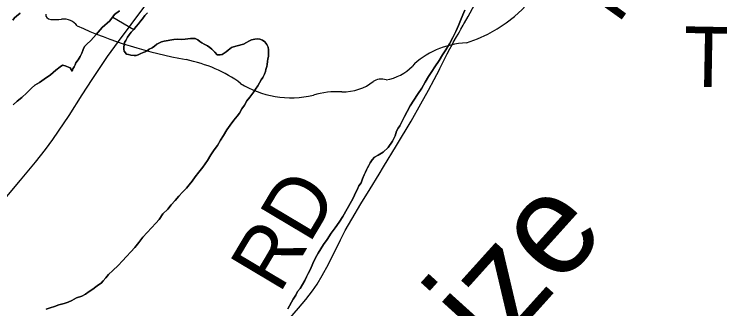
# Model space of a CAD drawing. Extents: x 2.4 to 73.1, y 4.5 to 25.6.
# Drawn here: x 34.1956 to 34.529, y 20.4152 to 20.5543 of the extents above; entities that cross this region are included whole.
import ezdxf

# ---------------------------------------------------------------- set-up
doc = ezdxf.new("R2010")
doc.units = 0
for name, color, linetype in [('GM_X_County_Road', 7, 'Continuous'), ('GM_X_County_Road_Text', 7, 'Continuous'), ('GM_X_Major_River', 7, 'Continuous'), ('GM_X_Major_River_Text', 7, 'Continuous'), ('GM_X_Minor_Lake', 7, 'Continuous'), ('GM_X_Minor_River', 7, 'Continuous'), ('GM_X_State_Route', 7, 'Continuous'), ('GM_X_State_Shield', 7, 'Continuous'), ('GM_X_Township_Road_Text', 7, 'Continuous')]:
    doc.layers.add(name, color=color, linetype=linetype)

msp = doc.modelspace()

# ---------------------------------------------------------------- linework, layer by layer
at = {"layer": 'GM_X_County_Road'}
msp.add_lwpolyline([(34.32379, 20.40855), (34.32995, 20.41554), (34.33336, 20.41959), (34.3366, 20.42378), (34.33869, 20.42689), (34.34109, 20.43091), (34.34405, 20.4364), (34.34974, 20.44781), (34.35202, 20.45221), (34.35506, 20.45761), (34.35941, 20.46478), (34.36378, 20.47193), (34.368, 20.47881), (34.37011, 20.48226), (34.37628, 20.49233), (34.3831, 20.50382), (34.38772, 20.51192), (34.39133, 20.51845), (34.39394, 20.5234), (34.39525, 20.52588), (34.39615, 20.52751), (34.39668, 20.52863), (34.39775, 20.53086), (34.40007, 20.53556), (34.40137, 20.53801), (34.40198, 20.53908), (34.40243, 20.53989), (34.40304, 20.54095), (34.40458, 20.54357), (34.40537, 20.54485), (34.40592, 20.54597), (34.40666, 20.5473), (34.40774, 20.54917), (34.40802, 20.54973), (34.40833, 20.55027), (34.40999, 20.55324), (34.41301, 20.55866)], dxfattribs=at)
at = {"layer": 'GM_X_Major_River'}
for points in [[(34.25864, 20.55491), (34.25727, 20.55362), (34.25627, 20.55213), (34.25528, 20.55102), (34.25429, 20.54972), (34.2533, 20.54843), (34.25211, 20.54713), (34.25093, 20.54584), (34.24994, 20.54454), (34.24914, 20.54343), (34.24833, 20.54193), (34.24773, 20.541), (34.24746, 20.53873), (34.24743, 20.53778), (34.24759, 20.53682), (34.24869, 20.53545), (34.24964, 20.53523), (34.25077, 20.535), (34.25229, 20.53476), (34.25324, 20.53473), (34.2542, 20.53508), (34.25517, 20.53562), (34.25652, 20.53614), (34.25749, 20.53649), (34.25845, 20.53703), (34.25943, 20.53776), (34.26079, 20.53847), (34.26195, 20.5392), (34.26293, 20.54012), (34.2639, 20.54065), (34.26525, 20.54118), (34.26641, 20.54152), (34.271, 20.54232), (34.27291, 20.54245), (34.27481, 20.54238), (34.27634, 20.54252), (34.27768, 20.54267), (34.27882, 20.54282), (34.27997, 20.54278), (34.28111, 20.54275), (34.28242, 20.54213), (34.28335, 20.54134), (34.28428, 20.54074), (34.2854, 20.54013), (34.2869, 20.53932), (34.28802, 20.53852), (34.28894, 20.53773), (34.29042, 20.53635), (34.29153, 20.53517), (34.29286, 20.53513), (34.29382, 20.53529), (34.29479, 20.53582), (34.29576, 20.53655), (34.29674, 20.53728), (34.2983, 20.53856), (34.29927, 20.53891), (34.301, 20.53942), (34.30387, 20.54009), (34.30542, 20.54099), (34.30639, 20.54152), (34.30775, 20.54224), (34.30928, 20.54257), (34.31062, 20.54272), (34.31157, 20.54249), (34.31289, 20.54207), (34.314, 20.54127), (34.31491, 20.53991), (34.31564, 20.53874), (34.31578, 20.53741), (34.31572, 20.53551), (34.31569, 20.53437), (34.31546, 20.53323), (34.31523, 20.53191), (34.31519, 20.53058), (34.31496, 20.52964), (34.31454, 20.52813), (34.31432, 20.52718), (34.3139, 20.52606), (34.31308, 20.52437), (34.31229, 20.52326), (34.31148, 20.52195), (34.31067, 20.52046), (34.30967, 20.51897), (34.30887, 20.51766), (34.30788, 20.51637), (34.30688, 20.51507), (34.3055, 20.5134), (34.30448, 20.51134), (34.30309, 20.50968), (34.30207, 20.50762), (34.30088, 20.50614), (34.2993, 20.50429), (34.2977, 20.50187), (34.29611, 20.49964), (34.2945, 20.49703), (34.2931, 20.49479), (34.29168, 20.49236), (34.2901, 20.49032)], [(34.2901, 20.49032), (34.29168, 20.49236), (34.2931, 20.49479), (34.2945, 20.49703), (34.29611, 20.49964), (34.2977, 20.50187), (34.2993, 20.50429), (34.30088, 20.50614), (34.30207, 20.50762), (34.30309, 20.50968), (34.30448, 20.51134), (34.3055, 20.5134), (34.30688, 20.51507), (34.30788, 20.51637), (34.30887, 20.51766), (34.30967, 20.51897), (34.31067, 20.52046), (34.31148, 20.52195), (34.31229, 20.52326), (34.31308, 20.52437), (34.3139, 20.52606), (34.31432, 20.52718), (34.31454, 20.52813), (34.31496, 20.52964), (34.31519, 20.53058), (34.31523, 20.53191), (34.31546, 20.53323), (34.31569, 20.53437), (34.31572, 20.53551), (34.31578, 20.53741), (34.31564, 20.53874), (34.31491, 20.53991), (34.314, 20.54127), (34.31289, 20.54207), (34.31157, 20.54249), (34.31062, 20.54272), (34.30928, 20.54257), (34.30775, 20.54224), (34.30639, 20.54152), (34.30542, 20.54099), (34.30387, 20.54009), (34.301, 20.53942), (34.29927, 20.53891), (34.2983, 20.53856), (34.29674, 20.53728), (34.29576, 20.53655), (34.29479, 20.53582), (34.29382, 20.53529), (34.29286, 20.53513), (34.29153, 20.53517), (34.29042, 20.53635), (34.28894, 20.53773), (34.28802, 20.53852), (34.2869, 20.53932), (34.2854, 20.54013), (34.28428, 20.54074), (34.28335, 20.54134), (34.28242, 20.54213), (34.28111, 20.54275), (34.27997, 20.54278), (34.27882, 20.54282), (34.27768, 20.54267), (34.27634, 20.54252), (34.27481, 20.54238), (34.27291, 20.54245), (34.271, 20.54232), (34.26641, 20.54152), (34.26525, 20.54118), (34.2639, 20.54065), (34.26293, 20.54012), (34.26195, 20.5392), (34.26079, 20.53847), (34.25943, 20.53776), (34.25845, 20.53703), (34.25749, 20.53649), (34.25652, 20.53614), (34.25517, 20.53562), (34.2542, 20.53508), (34.25324, 20.53473), (34.25229, 20.53476), (34.25077, 20.535), (34.24964, 20.53523), (34.24869, 20.53545), (34.24759, 20.53682), (34.24743, 20.53778), (34.24746, 20.53873), (34.24773, 20.541), (34.24833, 20.54193), (34.24914, 20.54343), (34.24994, 20.54454), (34.25093, 20.54584), (34.25211, 20.54713), (34.2533, 20.54843), (34.25429, 20.54972), (34.25528, 20.55102), (34.25627, 20.55213), (34.25727, 20.55362), (34.25864, 20.55491)], [(34.3404, 20.44357), (34.3418, 20.44562), (34.3434, 20.44804), (34.3454, 20.45102), (34.34719, 20.45343), (34.34918, 20.45622), (34.35079, 20.45882), (34.35502, 20.4661), (34.35604, 20.46816), (34.35666, 20.46966), (34.35766, 20.47134), (34.35848, 20.47322), (34.35948, 20.47471), (34.36011, 20.47659), (34.36094, 20.47846), (34.36155, 20.47977), (34.36197, 20.4809), (34.36257, 20.48183), (34.36317, 20.48295), (34.36378, 20.48407), (34.36478, 20.48556), (34.36577, 20.48686), (34.36752, 20.48775), (34.36985, 20.4892), (34.3722, 20.4914), (34.37439, 20.49437), (34.37561, 20.49681), (34.37626, 20.49907), (34.37707, 20.50056), (34.37786, 20.50168), (34.37888, 20.50374), (34.37991, 20.50599), (34.38132, 20.50841), (34.38273, 20.51103), (34.38434, 20.51364), (34.38614, 20.51643), (34.38814, 20.51941), (34.38976, 20.52221), (34.39136, 20.52482), (34.39296, 20.52724), (34.39437, 20.52947), (34.39637, 20.53245), (34.39797, 20.53506), (34.39957, 20.53748), (34.40119, 20.54028), (34.40281, 20.54327), (34.40423, 20.54608), (34.40546, 20.54889), (34.40649, 20.55133), (34.40753, 20.55396), (34.40855, 20.5562)], [(34.40855, 20.5562), (34.40753, 20.55396), (34.40649, 20.55133), (34.40546, 20.54889), (34.40423, 20.54608), (34.40281, 20.54327), (34.40119, 20.54028), (34.39957, 20.53748), (34.39797, 20.53506), (34.39637, 20.53245), (34.39437, 20.52947), (34.39296, 20.52724), (34.39136, 20.52482), (34.38976, 20.52221), (34.38814, 20.51941), (34.38614, 20.51643), (34.38434, 20.51364), (34.38273, 20.51103), (34.38132, 20.50841), (34.37991, 20.50599), (34.37888, 20.50374), (34.37786, 20.50168), (34.37707, 20.50056), (34.37626, 20.49907), (34.37561, 20.49681), (34.37439, 20.49437), (34.3722, 20.4914), (34.36985, 20.4892), (34.36752, 20.48775), (34.36577, 20.48686), (34.36478, 20.48556), (34.36378, 20.48407), (34.36317, 20.48295), (34.36257, 20.48183), (34.36197, 20.4809), (34.36155, 20.47977), (34.36094, 20.47846), (34.36011, 20.47659), (34.35948, 20.47471), (34.35848, 20.47322), (34.35766, 20.47134), (34.35666, 20.46966), (34.35604, 20.46816), (34.35502, 20.4661), (34.35079, 20.45882), (34.34918, 20.45622), (34.34719, 20.45343), (34.3454, 20.45102), (34.3434, 20.44804), (34.3418, 20.44562), (34.3404, 20.44357)], [(34.2901, 20.49032), (34.2885, 20.48791), (34.28689, 20.4853), (34.28469, 20.48213), (34.2829, 20.47972), (34.28112, 20.4775), (34.27972, 20.47545), (34.27833, 20.47379), (34.27695, 20.47212), (34.27517, 20.47028), (34.2734, 20.46843), (34.27162, 20.4664), (34.26984, 20.46437), (34.26825, 20.46233), (34.2659, 20.46012), (34.2641, 20.45733), (34.26252, 20.45567), (34.2564, 20.44902), (34.25442, 20.44662), (34.25263, 20.4442), (34.25066, 20.44218), (34.24869, 20.43996), (34.24672, 20.43793), (34.24474, 20.43572), (34.24219, 20.43333), (34.24023, 20.43149), (34.23884, 20.42983), (34.23766, 20.42853), (34.23667, 20.42743), (34.2355, 20.42651), (34.23414, 20.42561), (34.23277, 20.42451), (34.23102, 20.42343), (34.22927, 20.42216), (34.22752, 20.42126), (34.22502, 20.4204), (34.22289, 20.41913), (34.22115, 20.41843), (34.21922, 20.41773), (34.21673, 20.41706), (34.21461, 20.41636), (34.21268, 20.41567), (34.21076, 20.41516)], [(34.21076, 20.41516), (34.21268, 20.41567), (34.21461, 20.41636), (34.21673, 20.41706), (34.21922, 20.41773), (34.22115, 20.41843), (34.22289, 20.41913), (34.22502, 20.4204), (34.22752, 20.42126), (34.22927, 20.42216), (34.23102, 20.42343), (34.23277, 20.42451), (34.23414, 20.42561), (34.2355, 20.42651), (34.23667, 20.42743), (34.23766, 20.42853), (34.23884, 20.42983), (34.24023, 20.43149), (34.24219, 20.43333), (34.24474, 20.43572), (34.24672, 20.43793), (34.24869, 20.43996), (34.25066, 20.44218), (34.25263, 20.4442), (34.25442, 20.44662), (34.2564, 20.44902), (34.26252, 20.45567), (34.2641, 20.45733), (34.2659, 20.46012), (34.26825, 20.46233), (34.26984, 20.46437), (34.27162, 20.4664), (34.2734, 20.46843), (34.27517, 20.47028), (34.27695, 20.47212), (34.27833, 20.47379), (34.27972, 20.47545), (34.28112, 20.4775), (34.2829, 20.47972), (34.28469, 20.48213), (34.28689, 20.4853), (34.2885, 20.48791), (34.2901, 20.49032)], [(34.32483, 20.41518), (34.32564, 20.41667), (34.32664, 20.41835), (34.32745, 20.41984), (34.32865, 20.42171), (34.32947, 20.42339), (34.33066, 20.42487), (34.33186, 20.42674), (34.33287, 20.4286), (34.33369, 20.43029), (34.3345, 20.43197), (34.33552, 20.43403), (34.33675, 20.43665), (34.33798, 20.43928), (34.33919, 20.44152), (34.3404, 20.44357)], [(34.3404, 20.44357), (34.33919, 20.44152), (34.33798, 20.43928), (34.33675, 20.43665), (34.33552, 20.43403), (34.3345, 20.43197), (34.33369, 20.43029), (34.33287, 20.4286), (34.33186, 20.42674), (34.33066, 20.42487), (34.32947, 20.42339), (34.32865, 20.42171), (34.32745, 20.41984), (34.32664, 20.41835), (34.32564, 20.41667), (34.32483, 20.41518)]]:
    msp.add_lwpolyline(points, dxfattribs=at)
at = {"layer": 'GM_X_Minor_Lake'}
for points in [[(34.19847, 20.55481), (34.19671, 20.55335), (34.19573, 20.55262), (34.19493, 20.55151)], [(34.19493, 20.55151), (34.19573, 20.55262), (34.19671, 20.55335), (34.19847, 20.55481)], [(34.22799, 20.53709), (34.2284, 20.53803), (34.22901, 20.53915), (34.22999, 20.54007), (34.23176, 20.54191), (34.23432, 20.54468), (34.2371, 20.54801), (34.24081, 20.55112), (34.243, 20.55409), (34.24535, 20.55592)], [(34.24535, 20.55592), (34.243, 20.55409), (34.24081, 20.55112), (34.2371, 20.54801), (34.23432, 20.54468), (34.23176, 20.54191), (34.22999, 20.54007), (34.22901, 20.53915), (34.2284, 20.53803), (34.22799, 20.53709)], [(34.19518, 20.51155), (34.19695, 20.51321), (34.19929, 20.51503), (34.20165, 20.51723), (34.20381, 20.51945), (34.20538, 20.52072), (34.20751, 20.52199), (34.20985, 20.52362), (34.21277, 20.52561), (34.21531, 20.52781), (34.21727, 20.52946), (34.21844, 20.53018), (34.21976, 20.52995), (34.22201, 20.52892), (34.22292, 20.52737), (34.22333, 20.5285), (34.22393, 20.52943), (34.22435, 20.53037), (34.22476, 20.5313), (34.22576, 20.53279), (34.22676, 20.53428), (34.22757, 20.53597), (34.22799, 20.53709)], [(34.22799, 20.53709), (34.22757, 20.53597), (34.22676, 20.53428), (34.22576, 20.53279), (34.22476, 20.5313), (34.22435, 20.53037), (34.22393, 20.52943), (34.22333, 20.5285), (34.22292, 20.52737), (34.22201, 20.52892), (34.21976, 20.52995), (34.21844, 20.53018), (34.21727, 20.52946), (34.21531, 20.52781), (34.21277, 20.52561), (34.20985, 20.52362), (34.20751, 20.52199), (34.20538, 20.52072), (34.20381, 20.51945), (34.20165, 20.51723), (34.19929, 20.51503), (34.19695, 20.51321), (34.19518, 20.51155)]]:
    msp.add_lwpolyline(points, dxfattribs=at)
at = {"layer": 'GM_X_Minor_River'}
msp.add_line((34.24221, 20.55287), (34.25216, 20.54714), dxfattribs=at)
at = {"layer": 'GM_X_State_Route'}
msp.add_lwpolyline([(34.17417, 20.44701), (34.19864, 20.47598), (34.20571, 20.48442), (34.21034, 20.49048), (34.21385, 20.49522), (34.21653, 20.49901), (34.22153, 20.5065), (34.22773, 20.51618), (34.23246, 20.5235), (34.23976, 20.53433), (34.24483, 20.54143), (34.26285, 20.56561)], dxfattribs=at)
at = {"layer": 'GM_X_State_Shield'}
for centre, major_axis, start_param, end_param in [((34.38441, 20.58935), (0.06557, 0), 5.101752, 6.440018), ((34.21344, 20.55399), (0.00289, 0), 3.00124, 4.508301), ((34.21388, 20.56935), (0.02205, 0), 4.665946, 4.897461), ((34.21839, 20.54566), (0.00795, 0), 0.519207, 1.627899), ((34.31876, 20.68051), (0.1893, 0), 4.195997, 4.488961), ((34.41205, 20.51218), (0.03591, 0), 1.647645, 2.488434), ((34.26232, 20.48689), (0.05923, 0), 0.823519, 1.323587), ((34.36656, 20.53977), (0.02118, 0), 4.937069, 5.64225), ((34.36896, 20.51914), (0.00564, 0), 1.147584, 2.315152), ((34.32638, 20.54492), (0.03758, 0), 4.026481, 4.996735), ((34.35085, 20.53368), (0.02002, 0), 4.691044, 5.507374), ((34.3481, 20.49302), (0.03088, 0), 1.495662, 1.94098)]:
    msp.add_ellipse(centre, major_axis=major_axis, ratio=0.8, start_param=start_param, end_param=end_param, dxfattribs=at)

# ---------------------------------------------------------------- texts
at = {"layer": 'GM_X_County_Road_Text'}
msp.add_text('RD', height=0.028409, rotation=59.2301, dxfattribs=at).set_placement((34.3209, 20.42187))
at = {"layer": 'GM_X_Major_River_Text'}
msp.add_text('Auglaize', height=0.047371, rotation=47.9285, dxfattribs=at).set_placement((34.31333, 20.27079))
at = {"layer": 'GM_X_Township_Road_Text'}
for s, height, rotation, p in [('T', 0.02841, 54.4292, (34.4769, 20.54379)), ('T-12', 0.028409, 358.9429, (34.51165, 20.52017))]:
    msp.add_text(s, height=height, rotation=rotation, dxfattribs=at).set_placement(p)

doc.saveas('drawing.dxf')
